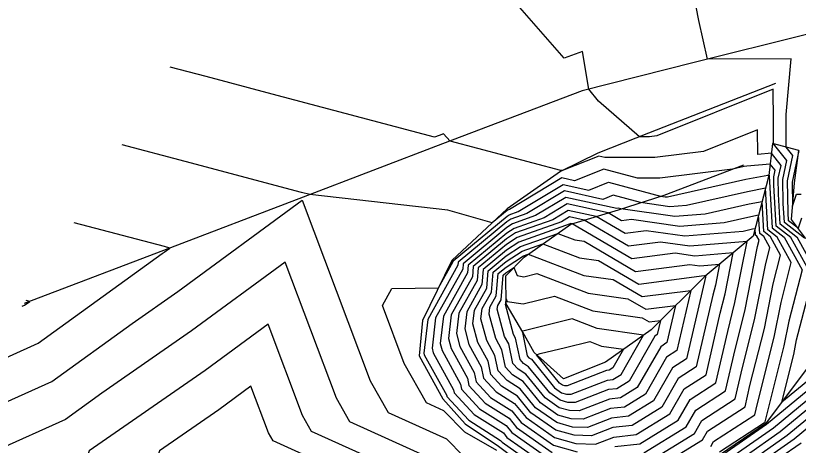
# Model space of a CAD drawing. Extents: x 2188792 to 2191981, y 386090 to 389710.
# Drawn here: x 2189506.3 to 2189556.4, y 387190.5 to 387218 of the extents above; entities that cross this region are included whole.
import ezdxf

# ---------------------------------------------------------------- set-up
doc = ezdxf.new("R2010")
doc.units = 0
for name, color, linetype in [('DTM Contours Major', 7, 'Continuous'), ('DTM Contours Minor', 7, 'Continuous'), ('PH Exist DTM Breakline', 7, 'Continuous')]:
    doc.layers.add(name, color=color, linetype=linetype)

msp = doc.modelspace()

# ---------------------------------------------------------------- linework, layer by layer
at = {"layer": 'DTM Contours Major'}
for points in [[(2189556.586, 387205.034), (2189556.369, 387204.389), (2189555.761, 387204.864), (2189555.732, 387205.379), (2189555.698, 387207.413), (2189556.037, 387209.032), (2189555.608, 387209.573), (2189555.611, 387211.664), (2189555.927, 387215.226), (2189550.569, 387215.187), (2189550.025, 387217.673), (2189547.462, 387230.85), (2189546.649, 387235.614), (2189546.708, 387244.418), (2189545.104, 387247.181), (2189542.941, 387250.908), (2189533.08, 387241.141)], [(2189550.783, 387190.424), (2189550.96, 387190.732), (2189553.602, 387192.451), (2189553.768, 387193.166), (2189554.843, 387197.419), (2189555.28, 387199.639), (2189555.94, 387202.191), (2189555.042, 387203.817), (2189554.441, 387204.286), (2189554.292, 387206.936), (2189553.129, 387206.72), (2189549.23, 387205.844), (2189548.175, 387205.755), (2189546.295, 387206.021), (2189544.545, 387206.498), (2189543.879, 387206.23), (2189541.422, 387206.765), (2189539.011, 387205.32), (2189537.989, 387204.958), (2189537.74, 387204.799), (2189534.627, 387202.207), (2189534.61, 387202.011), (2189532.679, 387198.553), (2189532.424, 387196.396), (2189532.452, 387196.295), (2189533.886, 387193.686), (2189533.902, 387193.611), (2189535.293, 387192.117), (2189537.336, 387190.816), (2189537.437, 387190.692), (2189540.422, 387188.599)], [(2189546.008, 387191.185), (2189548.173, 387192.517), (2189549.083, 387194.106), (2189550.481, 387195.015), (2189551.395, 387198.942), (2189551.708, 387200.18), (2189552.226, 387202.813), (2189549.767, 387202.606), (2189548.508, 387202.784), (2189545.74, 387202.43), (2189541.921, 387204.669), (2189541.833, 387204.688), (2189541.784, 387204.659), (2189538.503, 387203.497), (2189537.704, 387202.988), (2189536.22, 387201.751), (2189536.14, 387200.789), (2189535.166, 387199.044), (2189535.037, 387197.955), (2189535.307, 387196.944), (2189536.093, 387195.516), (2189536.24, 387194.794), (2189537.047, 387193.927), (2189538.234, 387193.172), (2189538.963, 387192.271), (2189540.788, 387190.991), (2189542.142, 387190.614), (2189543.407, 387190.566), (2189544.575, 387191.021), (2189546.008, 387191.185)], [(2189540.782, 387200.036), (2189543.229, 387199.104), (2189546.401, 387198.649), (2189546.84, 387198.392), (2189547.571, 387198.486), (2189547.36, 387197.578), (2189547.207, 387197.479), (2189545.564, 387194.609), (2189544.769, 387194.121), (2189544.243, 387194.061), (2189542.108, 387193.228), (2189541.647, 387193.246), (2189541.154, 387193.383), (2189540.49, 387193.849), (2189539.131, 387195.527), (2189538.802, 387195.737), (2189538.579, 387195.977), (2189538.299, 387197.346), (2189538.163, 387197.593), (2189537.649, 387199.514), (2189537.652, 387199.535), (2189537.67, 387199.568), (2189537.695, 387199.866), (2189537.761, 387199.704), (2189538.79, 387199.543), (2189540.782, 387200.036)], [(2189506.729, 387199.396), (2189506.88, 387199.463), (2189507.204, 387199.698), (2189506.968, 387199.76)], [(2189534.777, 387182.037), (2189535.341, 387182.44), (2189536.749, 387184.2), (2189535.287, 387184.849), (2189534.737, 387185.16), (2189534.383, 387185.525), (2189522.78, 387190.776), (2189522.486, 387191.296), (2189521.361, 387194.279), (2189519.306, 387192.771), (2189515.515, 387190.139), (2189512.958, 387182.878), (2189525.449, 387179.546), (2189527.68, 387181.554), (2189531.461, 387179.248), (2189534.777, 387182.037)], [(2189511.575, 387147.603), (2189513.997, 387150.075), (2189516.144, 387152.931), (2189520.077, 387157.458), (2189521.962, 387160.049), (2189524.401, 387164.533), (2189526.315, 387167.161), (2189528.739, 387171.611), (2189529.677, 387173.759), (2189531.519, 387175.924), (2189532.574, 387176.719), (2189535.288, 387179.003), (2189537.799, 387180.792), (2189540.558, 387184.242), (2189542.605, 387185.309), (2189543.857, 387186.266), (2189545.361, 387186.871), (2189547.567, 387187.254), (2189551.035, 387189.046), (2189552.275, 387189.862), (2189554.789, 387191.617), (2189557.518, 387193.857)]]:
    msp.add_lwpolyline(points, dxfattribs=at)
at = {"layer": 'DTM Contours Minor'}
for points in [[(2189556.776, 387203.75), (2189555.497, 387204.748), (2189555.428, 387205.965), (2189555.403, 387207.497), (2189555.659, 387208.716), (2189554.805, 387209.791), (2189554.807, 387211.246), (2189554.782, 387213.269), (2189547.331, 387210.289), (2189546.864, 387210.231), (2189546.214, 387210.23), (2189543.6, 387212.508), (2189542.988, 387213.285), (2189542.569, 387215.69), (2189541.41, 387215.267), (2189534.83, 387222.79), (2189529.071, 387220.693), (2189523.312, 387218.595), (2189520.832, 387219.25), (2189519.823, 387219.517), (2189519.275, 387219.662)], [(2189557.999, 387200.765), (2189556.343, 387203.767), (2189555.233, 387204.633), (2189555.125, 387206.551), (2189555.108, 387207.581), (2189555.28, 387208.401), (2189554.665, 387209.175), (2189553.793, 387209.101), (2189553.774, 387210.676), (2189550.317, 387209.294), (2189547.196, 387208.906), (2189544.003, 387208.899), (2189543.626, 387209.002), (2189541.302, 387208.069), (2189541.193, 387208.07), (2189534.102, 387209.954), (2189533.686, 387210.429), (2189533.395, 387210.323), (2189533.105, 387210.217), (2189522.719, 387212.963), (2189518.492, 387214.08), (2189516.199, 387214.687)], [(2189557.222, 387194.817), (2189555.325, 387193.26), (2189556.097, 387196.315), (2189556.281, 387197.248), (2189557.313, 387201.241), (2189555.909, 387203.784), (2189554.969, 387204.517), (2189554.822, 387207.136), (2189554.813, 387207.665), (2189554.901, 387208.086), (2189554.586, 387208.483), (2189553.083, 387208.355), (2189552.916, 387208.324), (2189552.176, 387208.158), (2189547.528, 387207.58), (2189546.097, 387207.577), (2189543.932, 387208.167), (2189542.07, 387207.419), (2189541.257, 387207.596), (2189537.902, 387205.585), (2189537.783, 387205.542), (2189537.754, 387205.524), (2189536.805, 387204.734), (2189533.962, 387205.539), (2189525.136, 387206.535), (2189524.606, 387206.675), (2189517.162, 387208.643), (2189513.122, 387209.711)], [(2189556.416, 387209.347), (2189555.993, 387207.329), (2189556.018, 387205.784), (2189556.28, 387206.56), (2189556.562, 387206.557)], [(2189537.102, 387190.172), (2189535.038, 387191.341), (2189533.704, 387192.712), (2189532.591, 387193.216), (2189531.171, 387195.731), (2189529.77, 387199.447), (2189530.369, 387200.526), (2189533.361, 387200.566), (2189534.304, 387202.255), (2189534.308, 387202.298), (2189537.747, 387205.162), (2189537.886, 387205.25), (2189538.457, 387205.452), (2189541.339, 387207.181), (2189542.974, 387206.825), (2189544.239, 387207.332), (2189547.56, 387206.427), (2189547.857, 387206.385), (2189548.024, 387206.399), (2189553.022, 387207.522), (2189554.43, 387207.784), (2189554.507, 387207.79), (2189554.523, 387207.77), (2189554.518, 387207.749), (2189554.519, 387207.722), (2189554.705, 387204.401), (2189555.476, 387203.801), (2189556.626, 387201.716), (2189555.78, 387198.444), (2189555.47, 387196.867), (2189554.243, 387192.011), (2189554.226, 387191.939), (2189551.336, 387190.058)], [(2189500.915, 387191.131), (2189508.626, 387194.587), (2189513.75, 387198.295), (2189516.685, 387200.332), (2189524.645, 387206.175), (2189529, 387194.622), (2189530.138, 387192.606), (2189533.874, 387190.915), (2189534.963, 387189.795)], [(2189546.999, 387188.836), (2189550.261, 387190.842), (2189550.585, 387191.407), (2189552.978, 387192.964), (2189553.294, 387194.321), (2189554.216, 387197.971), (2189554.78, 387200.834), (2189555.253, 387202.667), (2189554.609, 387203.834), (2189554.178, 387204.17), (2189554.071, 387206.073), (2189553.235, 387205.918), (2189550.436, 387205.289), (2189548.494, 387205.125), (2189545.03, 387205.614), (2189544.851, 387205.663), (2189544.783, 387205.636), (2189541.504, 387206.35), (2189539.566, 387205.188), (2189538.092, 387204.666), (2189537.733, 387204.437), (2189534.945, 387202.116), (2189534.916, 387201.766), (2189533.177, 387198.651), (2189532.947, 387196.708), (2189533.023, 387196.424), (2189534.328, 387194.052), (2189534.369, 387193.848), (2189535.643, 387192.479), (2189537.516, 387191.287), (2189537.742, 387191.008), (2189540.495, 387189.078)], [(2189546.751, 387189.423), (2189549.739, 387191.261), (2189550.209, 387192.082), (2189552.354, 387193.477), (2189552.819, 387195.476), (2189553.589, 387198.523), (2189554.279, 387202.03), (2189554.567, 387203.142), (2189554.176, 387203.851), (2189553.914, 387204.055), (2189553.849, 387205.21), (2189553.342, 387205.116), (2189551.642, 387204.734), (2189548.812, 387204.496), (2189545.712, 387204.933), (2189545.081, 387204.852), (2189544.21, 387205.363), (2189541.586, 387205.935), (2189540.12, 387205.056), (2189538.194, 387204.374), (2189537.726, 387204.075), (2189535.264, 387202.025), (2189535.222, 387201.522), (2189533.674, 387198.749), (2189533.469, 387197.02), (2189533.594, 387196.554), (2189534.769, 387194.418), (2189534.837, 387194.084), (2189535.994, 387192.841), (2189537.695, 387191.759), (2189538.048, 387191.324), (2189540.568, 387189.556)], [(2189546.503, 387190.011), (2189549.217, 387191.679), (2189549.834, 387192.756), (2189551.73, 387193.99), (2189552.344, 387196.632), (2189552.962, 387199.076), (2189553.779, 387203.225), (2189553.88, 387203.617), (2189553.742, 387203.867), (2189553.65, 387203.939), (2189553.627, 387204.347), (2189553.448, 387204.314), (2189552.849, 387204.179), (2189549.13, 387203.866), (2189546.644, 387204.217), (2189545.301, 387204.045), (2189543.447, 387205.132), (2189541.668, 387205.519), (2189540.675, 387204.923), (2189538.297, 387204.081), (2189537.718, 387203.712), (2189535.582, 387201.933), (2189535.528, 387201.278), (2189534.171, 387198.848), (2189533.992, 387197.331), (2189534.165, 387196.684), (2189535.21, 387194.784), (2189535.305, 387194.321), (2189536.345, 387193.203), (2189537.875, 387192.23), (2189538.353, 387191.639), (2189540.641, 387190.034)], [(2189546.255, 387190.598), (2189548.695, 387192.098), (2189549.459, 387193.431), (2189551.105, 387194.502), (2189551.87, 387197.787), (2189552.335, 387199.628), (2189553.106, 387203.544), (2189549.449, 387203.236), (2189547.576, 387203.5), (2189545.521, 387203.237), (2189542.684, 387204.9), (2189541.751, 387205.104), (2189541.229, 387204.791), (2189538.4, 387203.789), (2189537.711, 387203.35), (2189535.901, 387201.842), (2189535.834, 387201.034), (2189534.668, 387198.946), (2189534.514, 387197.643), (2189534.736, 387196.814), (2189535.651, 387195.15), (2189535.772, 387194.557), (2189536.696, 387193.565), (2189538.054, 387192.701), (2189538.658, 387191.955), (2189540.715, 387190.513), (2189542.241, 387190.088)], [(2189503.822, 387195.263), (2189507.753, 387197.025), (2189515.686, 387202.766), (2189515.811, 387202.853), (2189516.17, 387203.116), (2189515.831, 387203.206), (2189510.045, 387204.736)], [(2189542.095, 387203.631), (2189542.676, 387203.548), (2189545.96, 387201.622), (2189549.439, 387202.067), (2189550.085, 387201.976), (2189551.347, 387202.082), (2189551.081, 387200.732), (2189550.92, 387200.097), (2189549.857, 387195.528), (2189548.708, 387194.78), (2189547.651, 387192.935), (2189545.76, 387191.772), (2189544.509, 387191.629), (2189543.147, 387191.099), (2189542.043, 387191.14), (2189540.861, 387191.47), (2189539.269, 387192.586), (2189538.413, 387193.643), (2189537.398, 387194.289), (2189536.708, 387195.031), (2189536.534, 387195.882), (2189535.879, 387197.073), (2189535.559, 387198.267), (2189535.663, 387199.142), (2189536.446, 387200.545), (2189536.538, 387201.66), (2189537.697, 387202.625), (2189538.606, 387203.205), (2189540.994, 387204.051), (2189542.095, 387203.631)], [(2189542.379, 387202.499), (2189543.607, 387202.323), (2189546.18, 387200.815), (2189550.371, 387201.351), (2189550.404, 387201.346), (2189550.467, 387201.352), (2189550.454, 387201.284), (2189550.446, 387201.252), (2189549.233, 387196.04), (2189548.333, 387195.455), (2189547.129, 387193.354), (2189545.512, 387192.359), (2189544.442, 387192.237), (2189542.887, 387191.631), (2189541.944, 387191.667), (2189540.934, 387191.948), (2189539.574, 387192.902), (2189538.593, 387194.114), (2189537.749, 387194.651), (2189537.175, 387195.267), (2189536.975, 387196.248), (2189536.45, 387197.203), (2189536.082, 387198.579), (2189536.16, 387199.24), (2189536.752, 387200.301), (2189536.857, 387201.569), (2189537.69, 387202.263), (2189538.709, 387202.913), (2189540.049, 387203.387), (2189542.379, 387202.499)], [(2189542.662, 387201.368), (2189544.539, 387201.099), (2189546.4, 387200.007), (2189549.505, 387200.405), (2189548.609, 387196.553), (2189547.957, 387196.129), (2189546.607, 387193.772), (2189545.264, 387192.946), (2189544.376, 387192.845), (2189542.627, 387192.164), (2189541.845, 387192.193), (2189541.008, 387192.426), (2189539.879, 387193.218), (2189538.772, 387194.585), (2189538.1, 387195.013), (2189537.643, 387195.504), (2189537.416, 387196.614), (2189537.021, 387197.333), (2189536.604, 387198.891), (2189536.657, 387199.339), (2189537.058, 387200.057), (2189537.176, 387201.478), (2189537.683, 387201.901), (2189538.812, 387202.62), (2189539.103, 387202.724), (2189542.662, 387201.368)], [(2189534.043, 387189.118), (2189527.685, 387191.996), (2189526.828, 387193.514), (2189523.551, 387202.21), (2189517.558, 387197.812), (2189511.813, 387193.824), (2189509.499, 387192.148), (2189505.015, 387190.139)], [(2189539.655, 387201.49), (2189542.945, 387200.236), (2189545.47, 387199.874), (2189546.62, 387199.2), (2189548.538, 387199.445), (2189547.984, 387197.066), (2189547.582, 387196.804), (2189546.085, 387194.191), (2189545.016, 387193.533), (2189544.309, 387193.453), (2189542.368, 387192.696), (2189541.746, 387192.719), (2189541.081, 387192.905), (2189540.185, 387193.533), (2189538.951, 387195.056), (2189538.451, 387195.375), (2189538.111, 387195.74), (2189537.858, 387196.98), (2189537.592, 387197.463), (2189537.127, 387199.202), (2189537.155, 387199.437), (2189537.364, 387199.812), (2189537.494, 387201.387), (2189537.676, 387201.538), (2189538.182, 387201.861), (2189538.388, 387201.35), (2189538.819, 387201.283), (2189539.655, 387201.49)], [(2189546.484, 387197.546), (2189543.512, 387197.972), (2189541.909, 387198.583), (2189538.761, 387197.803), (2189538.711, 387197.811), (2189538.735, 387197.722), (2189538.74, 387197.712), (2189539.046, 387196.213), (2189539.153, 387196.099), (2189539.31, 387195.999), (2189540.795, 387194.165), (2189541.227, 387193.862), (2189541.548, 387193.772), (2189541.848, 387193.761), (2189544.176, 387194.668), (2189544.521, 387194.708), (2189545.042, 387195.028), (2189546.484, 387197.546)], [(2189527.986, 387174.737), (2189530.699, 387177.925), (2189530.835, 387178.028), (2189534.879, 387181.431), (2189535.833, 387182.11), (2189538.211, 387185.083), (2189535.74, 387186.179), (2189534.813, 387186.705), (2189534.213, 387187.322), (2189525.232, 387191.386), (2189524.657, 387192.405), (2189522.456, 387198.244), (2189518.432, 387195.291), (2189511.01, 387190.139), (2189510.218, 387187.889), (2189505.93, 387180.138)], [(2189539.867, 387196.378), (2189541.486, 387196.746), (2189543.036, 387197.13), (2189543.795, 387196.841), (2189545.202, 387196.639), (2189544.52, 387195.446), (2189544.273, 387195.295), (2189544.11, 387195.276), (2189541.588, 387194.293), (2189541.449, 387194.299), (2189541.301, 387194.34), (2189541.101, 387194.48), (2189539.643, 387196.28), (2189539.867, 387196.378)], [(2189551.559, 387189.91), (2189554.346, 387191.854), (2189557.37, 387194.337)], [(2189511.619, 387147.054), (2189514.727, 387150.227), (2189516.609, 387152.73), (2189520.056, 387156.697), (2189522.364, 387159.871), (2189524.498, 387163.794), (2189526.838, 387167.006), (2189528.955, 387170.894), (2189530.099, 387173.515), (2189531.724, 387175.424), (2189533.009, 387176.392), (2189535.391, 387178.396), (2189538.29, 387180.463), (2189540.7, 387183.476), (2189542.488, 387184.408), (2189544.409, 387185.876), (2189545.732, 387186.408), (2189547.672, 387186.745), (2189550.722, 387188.321), (2189552.99, 387189.814), (2189555.233, 387191.379), (2189557.666, 387193.377)], [(2189511.662, 387146.505), (2189515.458, 387150.379), (2189517.074, 387152.529), (2189520.035, 387155.937), (2189522.765, 387159.692), (2189524.595, 387163.055), (2189527.36, 387166.851), (2189529.171, 387170.176), (2189530.522, 387173.271), (2189531.929, 387174.924), (2189533.443, 387176.065), (2189535.493, 387177.789), (2189538.782, 387180.133), (2189540.843, 387182.71), (2189542.372, 387183.507), (2189544.962, 387185.486), (2189546.103, 387185.945), (2189547.777, 387186.236), (2189550.409, 387187.596), (2189553.705, 387189.766), (2189555.676, 387191.141), (2189557.814, 387192.897)], [(2189511.705, 387145.956), (2189516.188, 387150.531), (2189517.539, 387152.329), (2189520.014, 387155.177), (2189523.167, 387159.514), (2189524.692, 387162.316), (2189527.883, 387166.696), (2189529.387, 387169.458), (2189530.945, 387173.026), (2189532.134, 387174.424), (2189533.878, 387175.738), (2189535.595, 387177.183), (2189539.273, 387179.804), (2189540.985, 387181.944), (2189542.256, 387182.606), (2189545.514, 387185.096), (2189546.474, 387185.482), (2189547.882, 387185.727), (2189550.096, 387186.871), (2189554.42, 387189.718), (2189556.119, 387190.903), (2189557.962, 387192.417)], [(2189511.749, 387145.407), (2189516.918, 387150.683), (2189518.004, 387152.128), (2189519.992, 387154.417), (2189523.569, 387159.335), (2189524.789, 387161.577), (2189528.405, 387166.542), (2189529.603, 387168.741), (2189531.368, 387172.782), (2189532.339, 387173.924), (2189534.313, 387175.41), (2189535.697, 387176.576), (2189539.764, 387179.474), (2189541.128, 387181.178), (2189542.139, 387181.706), (2189546.066, 387184.706), (2189546.845, 387185.02), (2189547.987, 387185.218), (2189549.783, 387186.146), (2189555.136, 387189.67), (2189556.562, 387190.666)], [(2189544.641, 387190.414), (2189546.255, 387190.598)]]:
    msp.add_lwpolyline(points, dxfattribs=at)
at = {"layer": 'PH Exist DTM Breakline'}
for points in [[(2189556.903, 387216.776), (2189549.728, 387214.976), (2189542.552, 387213.175), (2189533.625, 387209.772), (2189524.699, 387206.368), (2189515.772, 387202.965), (2189506.845, 387199.561)], [(2189554.922, 387213.629), (2189546.806, 387210.464), (2189543.561, 387209.178), (2189541.176, 387208.007), (2189537.756, 387205.62), (2189534.218, 387202.323), (2189532.347, 387198.488), (2189532.134, 387196.222), (2189533.633, 387193.475), (2189535.065, 387191.882), (2189537.193, 387190.44), (2189540.342, 387188.075), (2189542.823, 387186.996)], [(2189558.797, 387202.737), (2189556.844, 387203.748), (2189555.955, 387204.949), (2189556.134, 387207.289), (2189556.421, 387209.351), (2189554.738, 387209.81), (2189554.502, 387207.753), (2189553.506, 387203.876), (2189550.421, 387201.313), (2189546.975, 387197.894), (2189544.05, 387195.823), (2189541.364, 387194.752), (2189539.475, 387196.43), (2189538.759, 387197.728), (2189537.7, 387199.544), (2189537.672, 387201.336), (2189538.841, 387202.539), (2189541.841, 387204.645), (2189544.886, 387205.568), (2189547.797, 387206.503), (2189552.901, 387208.432)], [(2189557.007, 387195.514), (2189554.296, 387191.881), (2189551.413, 387189.919), (2189547.472, 387187.716), (2189544.976, 387187.351), (2189542.823, 387186.996), (2189540.18, 387186.273), (2189534.628, 387182.918), (2189530.577, 387178.222), (2189527.758, 387174.869), (2189523.965, 387167.856), (2189520.172, 387160.844), (2189514.617, 387153.591), (2189511.423, 387149.539), (2189509.05, 387146.97)]]:
    msp.add_lwpolyline(points, dxfattribs=at)

doc.saveas('drawing.dxf')
